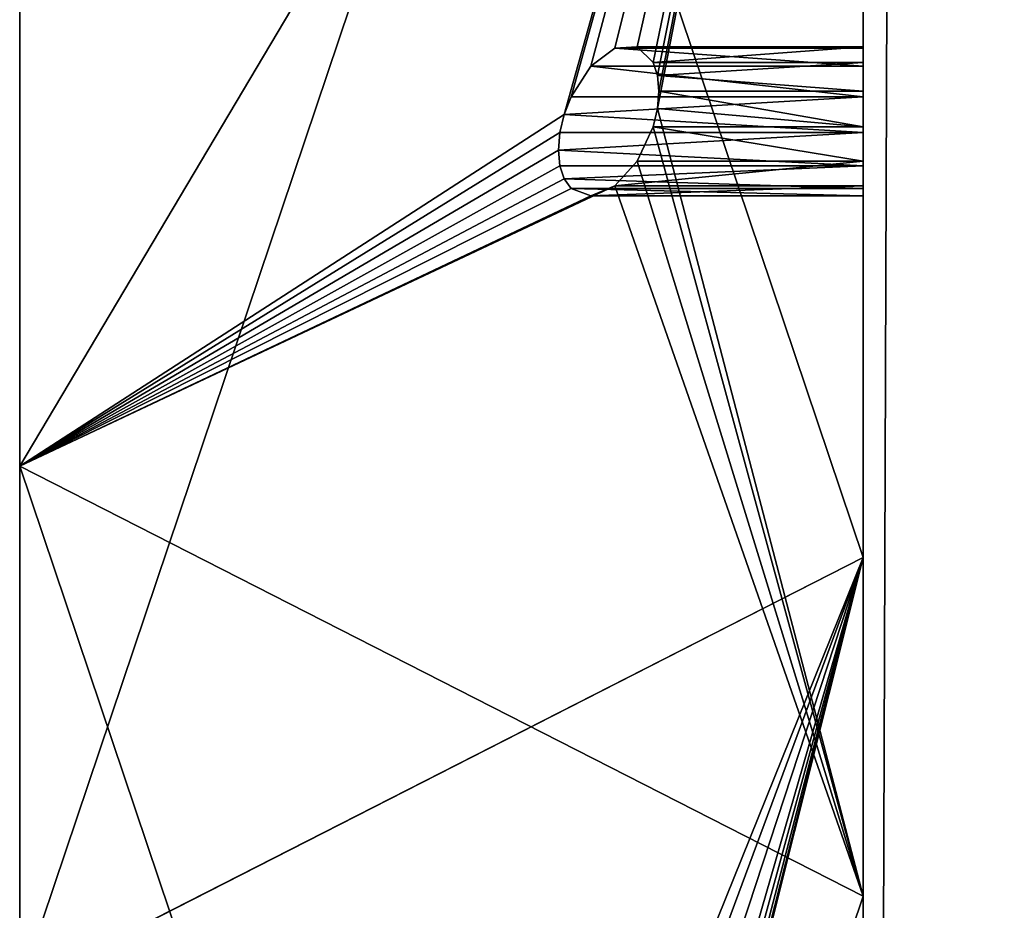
# Model space of a CAD drawing. Extents: x 5.2 to 19.2, y -23 to 23.
# Tile 272 of 656: x 5.246 to 5.632, y -13.675 to -13.326. Entities that reach past the tile are written whole.
import ezdxf

# ---------------------------------------------------------------- set-up
doc = ezdxf.new("R2010")
doc.units = 0
doc.header["$MEASUREMENT"] = 0
doc.layers.get('0').update_dxf_attribs({"linetype": 'CONTINUOUS'})

# ---------------------------------------------------------------- blocks, each defined once
blk = doc.blocks.new('LUXORA_OVAL_LED_37W_STL')
at = {"color": 0}
for p, q in [((5.57647, 16.04331, 4.18098), (5.57647, -16.04331, 4.18098)), ((5.57647, -16.04331, 4.14161), (5.57647, 16.04331, 4.14161)), ((5.57647, 16.04331, 4.18098), (5.57647, -16.04331, 4.18098)), ((5.57647, -16.04331, 4.14161), (5.57647, 16.04331, 4.14161)), ((5.57647, 16.04331, 0.83452), (5.57647, -16.04331, 0.83452)), ((5.57647, -16.04331, 0.79515), (5.57647, 16.04331, 0.79515)), ((5.57647, 16.04331, 0.83452), (5.57647, -16.04331, 0.83452)), ((5.57647, -16.04331, 0.79515), (5.57647, 16.04331, 0.79515)), ((5.57647, -13.53665, 4.45113), (5.57647, -11.99834, 0.82709)), ((5.57647, -13.53665, 4.45113), (5.57647, -11.99834, 0.82709)), ((5.24611, -12.55457, 1.12989), (5.24611, -13.70523, 3.84067)), ((5.24611, -12.55457, 1.12989), (5.24611, -13.70523, 3.84067)), ((5.57647, -12.72315, 0.51943), (5.57647, -14.26146, 4.14347)), ((5.57647, -12.72315, 0.51943), (5.57647, -14.26146, 4.14347)), ((5.57647, -12.94458, 0.82709), (5.24611, -13.50081, 1.12989)), ((5.57647, -12.94458, 0.82709), (5.24611, -13.50081, 1.12989)), ((5.57647, -14.48289, 4.45113), (5.57647, -12.94458, 0.82709)), ((5.57647, -13.66939, 0.51943), (5.57647, -12.94458, 0.82709)), ((5.57647, -14.48289, 4.45113), (5.57647, -12.94458, 0.82709)), ((5.57647, -13.66939, 0.51943), (5.57647, -12.94458, 0.82709)), ((5.47921, -13.33707, 0.81915), (5.46986, -13.34412, 0.8314)), ((5.47921, -13.33707, 0.81915), (5.46986, -13.34412, 0.8314)), ((5.48801, -13.33652, 0.80503), (5.47921, -13.33707, 0.81915)), ((5.48801, -13.33652, 0.80503), (5.47921, -13.33707, 0.81915)), ((5.47921, -13.33707, 0.81915), (5.57647, -13.33707, 0.81915)), ((5.47921, -13.33707, 0.81915), (5.57647, -13.33707, 0.81915)), ((5.49425, -13.34259, 0.79227), (5.48801, -13.33652, 0.80503)), ((5.48801, -13.33652, 0.80503), (5.57647, -13.33652, 0.80503)), ((5.49425, -13.34259, 0.79227), (5.48801, -13.33652, 0.80503)), ((5.48801, -13.33652, 0.80503), (5.57647, -13.33652, 0.80503)), ((5.57647, -13.33707, 0.81915), (5.57647, -13.33652, 0.80503)), ((5.57647, -13.33652, 0.80503), (5.57647, -13.34259, 0.79227)), ((5.57647, -13.33707, 0.81915), (5.57647, -13.33652, 0.80503)), ((5.57647, -13.33652, 0.80503), (5.57647, -13.34259, 0.79227)), ((5.57647, -13.34412, 0.8314), (5.57647, -13.33707, 0.81915)), ((5.57647, -13.34412, 0.8314), (5.57647, -13.33707, 0.81915)), ((5.46986, -13.34412, 0.8314), (5.46212, -13.35605, 0.83897)), ((5.46986, -13.34412, 0.8314), (5.46212, -13.35605, 0.83897)), ((5.46986, -13.34412, 0.8314), (5.57647, -13.34412, 0.8314)), ((5.46986, -13.34412, 0.8314), (5.57647, -13.34412, 0.8314)), ((5.49593, -13.34773, 0.78735), (5.49425, -13.34259, 0.79227)), ((5.49425, -13.34259, 0.79227), (5.57647, -13.34259, 0.79227)), ((5.49425, -13.34259, 0.79227), (5.57647, -13.34259, 0.79227)), ((5.49593, -13.34773, 0.78735), (5.49425, -13.34259, 0.79227)), ((5.49593, -13.34773, 0.78735), (5.57647, -13.34259, 0.79227)), ((5.49593, -13.34773, 0.78735), (5.57647, -13.34259, 0.79227)), ((5.57647, -13.34259, 0.79227), (5.57647, -13.3539, 0.78379)), ((5.57647, -13.34259, 0.79227), (5.57647, -13.3539, 0.78379)), ((5.57647, -13.35605, 0.83897), (5.57647, -13.34412, 0.8314)), ((5.57647, -13.35605, 0.83897), (5.57647, -13.34412, 0.8314)), ((5.4965, -13.3539, 0.78379), (5.49593, -13.34773, 0.78735)), ((5.49593, -13.34773, 0.78735), (5.57647, -13.3539, 0.78379)), ((5.49593, -13.34773, 0.78735), (5.57647, -13.3539, 0.78379)), ((5.4965, -13.3539, 0.78379), (5.49593, -13.34773, 0.78735)), ((5.46212, -13.35605, 0.83897), (5.45942, -13.36303, 0.8404)), ((5.45942, -13.36303, 0.8404), (5.57647, -13.35605, 0.83897)), ((5.45942, -13.36303, 0.8404), (5.57647, -13.35605, 0.83897)), ((5.46212, -13.35605, 0.83897), (5.45942, -13.36303, 0.8404)), ((5.46212, -13.35605, 0.83897), (5.57647, -13.35605, 0.83897)), ((5.46212, -13.35605, 0.83897), (5.57647, -13.35605, 0.83897)), ((5.49593, -13.36074, 0.78182), (5.4965, -13.3539, 0.78379)), ((5.49593, -13.36074, 0.78182), (5.4965, -13.3539, 0.78379)), ((5.4965, -13.3539, 0.78379), (5.57647, -13.3539, 0.78379)), ((5.4965, -13.3539, 0.78379), (5.57647, -13.3539, 0.78379)), ((5.4965, -13.3539, 0.78379), (5.57647, -13.36786, 0.78155)), ((5.4965, -13.3539, 0.78379), (5.57647, -13.36786, 0.78155)), ((5.57647, -13.3539, 0.78379), (5.57647, -13.36786, 0.78155)), ((5.57647, -13.3539, 0.78379), (5.57647, -13.36786, 0.78155)), ((5.57647, -13.37014, 0.84013), (5.57647, -13.35605, 0.83897)), ((5.57647, -13.37014, 0.84013), (5.57647, -13.35605, 0.83897)), ((5.45942, -13.36303, 0.8404), (5.45774, -13.37014, 0.84013)), ((5.45942, -13.36303, 0.8404), (5.45774, -13.37014, 0.84013)), ((5.45942, -13.36303, 0.8404), (5.57647, -13.37014, 0.84013)), ((5.45942, -13.36303, 0.8404), (5.57647, -13.37014, 0.84013)), ((5.49425, -13.36786, 0.78155), (5.49593, -13.36074, 0.78182)), ((5.49425, -13.36786, 0.78155), (5.49593, -13.36074, 0.78182)), ((5.49593, -13.36074, 0.78182), (5.57647, -13.36786, 0.78155)), ((5.49593, -13.36074, 0.78182), (5.57647, -13.36786, 0.78155)), ((5.48801, -13.38126, 0.78604), (5.49425, -13.36786, 0.78155)), ((5.48801, -13.38126, 0.78604), (5.49425, -13.36786, 0.78155)), ((5.57647, -13.36786, 0.78155), (5.49425, -13.36786, 0.78155)), ((5.57647, -13.36786, 0.78155), (5.49425, -13.36786, 0.78155)), ((5.57647, -13.36786, 0.78155), (5.57647, -13.38126, 0.78604)), ((5.57647, -13.36786, 0.78155), (5.57647, -13.38126, 0.78604)), ((5.45774, -13.37014, 0.84013), (5.45717, -13.37698, 0.83816)), ((5.45717, -13.37698, 0.83816), (5.57647, -13.37014, 0.84013)), ((5.45774, -13.37014, 0.84013), (5.45717, -13.37698, 0.83816)), ((5.45717, -13.37698, 0.83816), (5.57647, -13.37014, 0.84013)), ((5.45774, -13.37014, 0.84013), (5.57647, -13.37014, 0.84013)), ((5.45774, -13.37014, 0.84013), (5.57647, -13.37014, 0.84013)), ((5.57647, -13.38315, 0.8346), (5.57647, -13.37014, 0.84013)), ((5.57647, -13.38315, 0.8346), (5.57647, -13.37014, 0.84013)), ((5.45717, -13.37698, 0.83816), (5.45774, -13.38315, 0.8346)), ((5.45717, -13.37698, 0.83816), (5.45774, -13.38315, 0.8346)), ((5.45717, -13.37698, 0.83816), (5.57647, -13.38315, 0.8346)), ((5.45717, -13.37698, 0.83816), (5.57647, -13.38315, 0.8346)), ((5.45774, -13.38315, 0.8346), (5.45942, -13.38829, 0.82968)), ((5.57647, -13.38315, 0.8346), (5.45774, -13.38315, 0.8346)), ((5.57647, -13.38315, 0.8346), (5.45774, -13.38315, 0.8346)), ((5.45774, -13.38315, 0.8346), (5.45942, -13.38829, 0.82968)), ((5.57647, -13.38315, 0.8346), (5.45942, -13.38829, 0.82968)), ((5.57647, -13.38315, 0.8346), (5.45942, -13.38829, 0.82968)), ((5.47921, -13.39103, 0.79625), (5.48801, -13.38126, 0.78604)), ((5.47921, -13.39103, 0.79625), (5.48801, -13.38126, 0.78604)), ((5.57647, -13.38126, 0.78604), (5.48801, -13.38126, 0.78604)), ((5.57647, -13.38126, 0.78604), (5.48801, -13.38126, 0.78604)), ((5.57647, -13.38126, 0.78604), (5.57647, -13.39103, 0.79625)), ((5.57647, -13.38126, 0.78604), (5.57647, -13.39103, 0.79625)), ((5.57647, -13.3921, 0.82367), (5.57647, -13.38315, 0.8346)), ((5.57647, -13.3921, 0.82367), (5.57647, -13.38315, 0.8346)), ((5.45942, -13.38829, 0.82968), (5.46212, -13.3921, 0.82367)), ((5.57647, -13.3921, 0.82367), (5.45942, -13.38829, 0.82968)), ((5.57647, -13.3921, 0.82367), (5.45942, -13.38829, 0.82968)), ((5.45942, -13.38829, 0.82968), (5.46212, -13.3921, 0.82367)), ((5.46986, -13.39495, 0.80983), (5.47921, -13.39103, 0.79625)), ((5.46986, -13.39495, 0.80983), (5.47921, -13.39103, 0.79625)), ((5.57647, -13.39103, 0.79625), (5.47921, -13.39103, 0.79625)), ((5.57647, -13.39103, 0.79625), (5.47921, -13.39103, 0.79625)), ((5.57647, -13.39103, 0.79625), (5.57647, -13.39495, 0.80983)), ((5.57647, -13.39103, 0.79625), (5.57647, -13.39495, 0.80983)), ((5.46212, -13.3921, 0.82367), (5.46986, -13.39495, 0.80983)), ((5.57647, -13.3921, 0.82367), (5.46212, -13.3921, 0.82367)), ((5.46212, -13.3921, 0.82367), (5.46986, -13.39495, 0.80983)), ((5.57647, -13.3921, 0.82367), (5.46212, -13.3921, 0.82367)), ((5.57647, -13.39495, 0.80983), (5.57647, -13.3921, 0.82367)), ((5.57647, -13.39495, 0.80983), (5.57647, -13.3921, 0.82367)), ((5.57647, -13.39495, 0.80983), (5.46986, -13.39495, 0.80983)), ((5.57647, -13.39495, 0.80983), (5.46986, -13.39495, 0.80983)), ((5.24611, -13.50081, 1.12989), (5.24611, -14.65147, 3.84067)), ((5.24611, -13.50081, 1.12989), (5.24611, -14.65147, 3.84067)), ((5.24611, -13.50081, 1.12989), (5.57647, -13.66939, 0.51943)), ((5.24611, -13.50081, 1.12989), (5.57647, -13.66939, 0.51943)), ((5.24611, -13.70523, 3.84067), (5.57647, -13.53665, 4.45113)), ((5.24611, -13.70523, 3.84067), (5.57647, -13.53665, 4.45113)), ((5.57647, -13.53665, 4.45113), (5.57647, -14.26146, 4.14347)), ((5.57647, -13.53665, 4.45113), (5.57647, -14.26146, 4.14347)), ((5.57647, -13.66939, 0.51943), (5.57647, -15.2077, 4.14347)), ((5.57647, -13.66939, 0.51943), (5.57647, -15.2077, 4.14347))]:
    blk.add_line(p, q, dxfattribs=at)
mesh = blk.add_polyface(dxfattribs=at)
corners = [(5.68976, -17.26589, 4.18098), (5.57647, 16.04331, 4.18098), (5.57647, -16.04331, 4.18098), (5.68976, 17.26589, 4.18098), (6.02576, -18.44684, 4.18098), (6.02576, 18.44684, 4.18098), (6.57305, -19.54595, 4.18098), (6.57305, 19.54595, 4.18098), (7.15127, -16.04331, 4.18098), (7.31298, -20.52577, 4.18098), (7.26225, -17.09924, 4.18098), (7.59035, -18.10902, 4.18098), (8.22035, -21.35295, 4.18098), (8.12122, -19.02851, 4.18098), (8.83167, -19.81755, 4.18098), (9.26427, -21.99931, 4.18098), (9.69064, -20.44162, 4.18098), (10.40918, -22.44286, 4.18098), (10.66059, -20.87348, 4.18098), (11.6161, -22.66847, 4.18098), (11.69914, -21.09423, 4.18098), (12.84392, -22.66847, 4.18098), (12.76088, -21.09423, 4.18098), (13.79943, -20.87348, 4.18098), (14.05084, -22.44286, 4.18098), (14.76938, -20.44162, 4.18098), (15.19575, -21.99931, 4.18098), (15.62835, -19.81755, 4.18098), (16.23966, -21.35295, 4.18098), (16.3388, -19.02851, 4.18098), (17.14704, -20.52577, 4.18098), (16.86967, -18.10902, 4.18098), (17.19777, -17.09924, 4.18098), (17.88697, -19.54595, 4.18098), (17.30875, -16.04331, 4.18098), (17.30875, 16.04331, 4.18098), (7.15127, 16.04331, 4.18098), (7.31298, 20.52577, 4.18098), (7.26225, 17.09924, 4.18098), (7.59035, 18.10902, 4.18098), (8.22035, 21.35295, 4.18098), (8.12122, 19.02851, 4.18098), (8.83167, 19.81755, 4.18098), (9.26427, 21.99931, 4.18098), (9.69064, 20.44162, 4.18098), (10.40918, 22.44286, 4.18098), (10.66059, 20.87348, 4.18098), (11.6161, 22.66847, 4.18098), (11.69914, 21.09423, 4.18098), (12.84392, 22.66847, 4.18098), (12.76088, 21.09423, 4.18098), (13.79943, 20.87348, 4.18098), (14.05084, 22.44286, 4.18098), (14.76938, 20.44162, 4.18098), (15.19575, 21.99931, 4.18098), (15.62835, 19.81755, 4.18098), (16.23966, 21.35295, 4.18098), (16.3388, 19.02851, 4.18098), (17.14704, 20.52577, 4.18098), (16.86967, 18.10902, 4.18098), (17.19777, 17.09924, 4.18098), (17.88697, 19.54595, 4.18098), (18.43425, -18.44684, 4.18098), (18.43425, 18.44684, 4.18098), (18.77026, -17.26589, 4.18098), (18.77026, 17.26589, 4.18098), (18.88355, -16.04331, 4.18098), (18.88355, 16.04331, 4.18098)]
mesh.append_faces([[corners[k] for k in face] for face in [(0, 1, 2), (65, 66, 67)]], dxfattribs={"vtx0": -1, "color": 0})
mesh.append_faces([[corners[k] for k in face] for face in [(1, 0, 3), (3, 4, 5), (5, 6, 7), (8, 9, 10), (10, 9, 11), (11, 12, 13), (13, 12, 14), (14, 15, 16), (16, 17, 18), (18, 19, 20), (20, 21, 22), (22, 21, 23), (23, 24, 25), (25, 26, 27), (27, 28, 29), (29, 30, 31), (31, 30, 32), (32, 33, 34), (34, 33, 35), (7, 36, 37), (36, 7, 8), (37, 39, 40), (40, 42, 43), (43, 44, 45), (45, 46, 47), (47, 48, 49), (49, 51, 52), (52, 53, 54), (54, 55, 56), (56, 57, 58), (58, 60, 61), (61, 62, 63), (63, 64, 65)]], dxfattribs={"vtx0": -1, "vtx1": -1, "color": 0})
mesh.append_faces([[corners[k] for k in face] for face in [(7, 6, 8), (61, 35, 33)]], dxfattribs={"vtx0": -1, "vtx1": -1, "vtx2": -1, "color": 0})
mesh.append_faces([[corners[k] for k in face] for face in [(3, 0, 4), (5, 4, 6), (8, 6, 9), (11, 9, 12), (14, 12, 15), (16, 15, 17), (18, 17, 19), (20, 19, 21), (23, 21, 24), (25, 24, 26), (27, 26, 28), (29, 28, 30), (32, 30, 33), (37, 36, 38), (37, 38, 39), (40, 39, 41), (40, 41, 42), (43, 42, 44), (45, 44, 46), (47, 46, 48), (49, 48, 50), (49, 50, 51), (52, 51, 53), (54, 53, 55), (56, 55, 57), (58, 57, 59), (58, 59, 60), (61, 60, 35), (61, 33, 62), (63, 62, 64), (65, 64, 66)]], dxfattribs={"vtx0": -1, "vtx2": -1, "color": 0})
mesh = blk.add_polyface(dxfattribs=at)
corners = [(5.68976, 17.26589, 4.14161), (5.57647, -16.04331, 4.14161), (5.57647, 16.04331, 4.14161), (5.68976, -17.26589, 4.14161), (6.02576, 18.44684, 4.14161), (6.02576, -18.44684, 4.14161), (6.57305, 19.54595, 4.14161), (6.57305, -19.54595, 4.14161), (7.15127, 16.04331, 4.14161), (7.31298, 20.52577, 4.14161), (7.26225, 17.09924, 4.14161), (7.59035, 18.10902, 4.14161), (8.22035, 21.35295, 4.14161), (8.12122, 19.02851, 4.14161), (8.83167, 19.81755, 4.14161), (9.26427, 21.99931, 4.14161), (9.69064, 20.44162, 4.14161), (10.40918, 22.44286, 4.14161), (10.66059, 20.87348, 4.14161), (11.6161, 22.66847, 4.14161), (11.69914, 21.09423, 4.14161), (12.84392, 22.66847, 4.14161), (12.76088, 21.09423, 4.14161), (13.79943, 20.87348, 4.14161), (14.05084, 22.44286, 4.14161), (14.76938, 20.44162, 4.14161), (15.19575, 21.99931, 4.14161), (15.62835, 19.81755, 4.14161), (16.23966, 21.35295, 4.14161), (16.3388, 19.02851, 4.14161), (17.14704, 20.52577, 4.14161), (16.86967, 18.10902, 4.14161), (17.19777, 17.09924, 4.14161), (17.88697, 19.54595, 4.14161), (17.30875, 16.04331, 4.14161), (17.30875, -16.04331, 4.14161), (7.15127, -16.04331, 4.14161), (7.31298, -20.52577, 4.14161), (7.26225, -17.09924, 4.14161), (7.59035, -18.10902, 4.14161), (8.22035, -21.35295, 4.14161), (8.12122, -19.02851, 4.14161), (8.83167, -19.81755, 4.14161), (9.26427, -21.99931, 4.14161), (9.69064, -20.44162, 4.14161), (10.40918, -22.44286, 4.14161), (10.66059, -20.87348, 4.14161), (11.6161, -22.66847, 4.14161), (11.69914, -21.09423, 4.14161), (12.84392, -22.66847, 4.14161), (12.76088, -21.09423, 4.14161), (13.79943, -20.87348, 4.14161), (14.05084, -22.44286, 4.14161), (14.76938, -20.44162, 4.14161), (15.19575, -21.99931, 4.14161), (15.62835, -19.81755, 4.14161), (16.23966, -21.35295, 4.14161), (16.3388, -19.02851, 4.14161), (17.14704, -20.52577, 4.14161), (16.86967, -18.10902, 4.14161), (17.19777, -17.09924, 4.14161), (17.88697, -19.54595, 4.14161), (18.43425, 18.44684, 4.14161), (18.43425, -18.44684, 4.14161), (18.77026, 17.26589, 4.14161), (18.77026, -17.26589, 4.14161), (18.88355, 16.04331, 4.14161), (18.88355, -16.04331, 4.14161)]
mesh.append_faces([[corners[k] for k in face] for face in [(0, 1, 2), (65, 66, 67)]], dxfattribs={"vtx0": -1, "color": 0})
mesh.append_faces([[corners[k] for k in face] for face in [(1, 0, 3), (3, 4, 5), (5, 6, 7), (8, 9, 10), (10, 9, 11), (11, 12, 13), (13, 12, 14), (14, 15, 16), (16, 17, 18), (18, 19, 20), (20, 21, 22), (22, 21, 23), (23, 24, 25), (25, 26, 27), (27, 28, 29), (29, 30, 31), (31, 30, 32), (32, 33, 34), (34, 33, 35), (7, 36, 37), (36, 7, 8), (37, 39, 40), (40, 42, 43), (43, 44, 45), (45, 46, 47), (47, 48, 49), (49, 51, 52), (52, 53, 54), (54, 55, 56), (56, 57, 58), (58, 60, 61), (61, 62, 63), (63, 64, 65)]], dxfattribs={"vtx0": -1, "vtx1": -1, "color": 0})
mesh.append_faces([[corners[k] for k in face] for face in [(7, 6, 8), (61, 35, 33)]], dxfattribs={"vtx0": -1, "vtx1": -1, "vtx2": -1, "color": 0})
mesh.append_faces([[corners[k] for k in face] for face in [(3, 0, 4), (5, 4, 6), (8, 6, 9), (11, 9, 12), (14, 12, 15), (16, 15, 17), (18, 17, 19), (20, 19, 21), (23, 21, 24), (25, 24, 26), (27, 26, 28), (29, 28, 30), (32, 30, 33), (37, 36, 38), (37, 38, 39), (40, 39, 41), (40, 41, 42), (43, 42, 44), (45, 44, 46), (47, 46, 48), (49, 48, 50), (49, 50, 51), (52, 51, 53), (54, 53, 55), (56, 55, 57), (58, 57, 59), (58, 59, 60), (61, 60, 35), (61, 33, 62), (63, 62, 64), (65, 64, 66)]], dxfattribs={"vtx0": -1, "vtx2": -1, "color": 0})
mesh = blk.add_polyface(dxfattribs=at)
corners = [(5.68976, -17.26589, 0.83452), (5.57647, 16.04331, 0.83452), (5.57647, -16.04331, 0.83452), (5.68976, 17.26589, 0.83452), (6.02576, -18.44684, 0.83452), (6.02576, 18.44684, 0.83452), (6.57305, -19.54595, 0.83452), (6.57305, 19.54595, 0.83452), (7.15127, -16.04331, 0.83452), (7.31298, -20.52577, 0.83452), (7.26225, -17.09924, 0.83452), (7.59035, -18.10902, 0.83452), (8.22035, -21.35295, 0.83452), (8.12122, -19.02851, 0.83452), (8.83167, -19.81755, 0.83452), (9.26427, -21.99931, 0.83452), (9.69064, -20.44162, 0.83452), (10.40918, -22.44286, 0.83452), (10.66059, -20.87348, 0.83452), (11.6161, -22.66847, 0.83452), (11.69914, -21.09423, 0.83452), (12.84392, -22.66847, 0.83452), (12.76088, -21.09423, 0.83452), (13.79943, -20.87348, 0.83452), (14.05084, -22.44286, 0.83452), (14.76938, -20.44162, 0.83452), (15.19575, -21.99931, 0.83452), (15.62835, -19.81755, 0.83452), (16.23966, -21.35295, 0.83452), (16.3388, -19.02851, 0.83452), (17.14704, -20.52577, 0.83452), (16.86967, -18.10902, 0.83452), (17.19777, -17.09924, 0.83452), (17.88697, -19.54595, 0.83452), (17.30875, -16.04331, 0.83452), (17.30875, 16.04331, 0.83452), (7.15127, 16.04331, 0.83452), (7.31298, 20.52577, 0.83452), (7.26225, 17.09924, 0.83452), (7.59035, 18.10902, 0.83452), (8.22035, 21.35295, 0.83452), (8.12122, 19.02851, 0.83452), (8.83167, 19.81755, 0.83452), (9.26427, 21.99931, 0.83452), (9.69064, 20.44162, 0.83452), (10.40918, 22.44286, 0.83452), (10.66059, 20.87348, 0.83452), (11.6161, 22.66847, 0.83452), (11.69914, 21.09423, 0.83452), (12.84392, 22.66847, 0.83452), (12.76088, 21.09423, 0.83452), (13.79943, 20.87348, 0.83452), (14.05084, 22.44286, 0.83452), (14.76938, 20.44162, 0.83452), (15.19575, 21.99931, 0.83452), (15.62835, 19.81755, 0.83452), (16.23966, 21.35295, 0.83452), (16.3388, 19.02851, 0.83452), (17.14704, 20.52577, 0.83452), (16.86967, 18.10902, 0.83452), (17.19777, 17.09924, 0.83452), (17.88697, 19.54595, 0.83452), (18.43425, -18.44684, 0.83452), (18.43425, 18.44684, 0.83452), (18.77026, -17.26589, 0.83452), (18.77026, 17.26589, 0.83452), (18.88355, -16.04331, 0.83452), (18.88355, 16.04331, 0.83452)]
mesh.append_faces([[corners[k] for k in face] for face in [(0, 1, 2), (65, 66, 67)]], dxfattribs={"vtx0": -1, "color": 0})
mesh.append_faces([[corners[k] for k in face] for face in [(1, 0, 3), (3, 4, 5), (5, 6, 7), (8, 9, 10), (10, 9, 11), (11, 12, 13), (13, 12, 14), (14, 15, 16), (16, 17, 18), (18, 19, 20), (20, 21, 22), (22, 21, 23), (23, 24, 25), (25, 26, 27), (27, 28, 29), (29, 30, 31), (31, 30, 32), (32, 33, 34), (34, 33, 35), (7, 36, 37), (36, 7, 8), (37, 39, 40), (40, 42, 43), (43, 44, 45), (45, 46, 47), (47, 48, 49), (49, 51, 52), (52, 53, 54), (54, 55, 56), (56, 57, 58), (58, 60, 61), (61, 62, 63), (63, 64, 65)]], dxfattribs={"vtx0": -1, "vtx1": -1, "color": 0})
mesh.append_faces([[corners[k] for k in face] for face in [(7, 6, 8), (61, 35, 33)]], dxfattribs={"vtx0": -1, "vtx1": -1, "vtx2": -1, "color": 0})
mesh.append_faces([[corners[k] for k in face] for face in [(3, 0, 4), (5, 4, 6), (8, 6, 9), (11, 9, 12), (14, 12, 15), (16, 15, 17), (18, 17, 19), (20, 19, 21), (23, 21, 24), (25, 24, 26), (27, 26, 28), (29, 28, 30), (32, 30, 33), (37, 36, 38), (37, 38, 39), (40, 39, 41), (40, 41, 42), (43, 42, 44), (45, 44, 46), (47, 46, 48), (49, 48, 50), (49, 50, 51), (52, 51, 53), (54, 53, 55), (56, 55, 57), (58, 57, 59), (58, 59, 60), (61, 60, 35), (61, 33, 62), (63, 62, 64), (65, 64, 66)]], dxfattribs={"vtx0": -1, "vtx2": -1, "color": 0})
mesh = blk.add_polyface(dxfattribs=at)
corners = [(5.68976, 17.26589, 0.79515), (5.57647, -16.04331, 0.79515), (5.57647, 16.04331, 0.79515), (5.68976, -17.26589, 0.79515), (6.02576, 18.44684, 0.79515), (6.02576, -18.44684, 0.79515), (6.57305, 19.54595, 0.79515), (6.57305, -19.54595, 0.79515), (7.15127, 16.04331, 0.79515), (7.31298, 20.52577, 0.79515), (7.26225, 17.09924, 0.79515), (7.59035, 18.10902, 0.79515), (8.22035, 21.35295, 0.79515), (8.12122, 19.02851, 0.79515), (8.83167, 19.81755, 0.79515), (9.26427, 21.99931, 0.79515), (9.69064, 20.44162, 0.79515), (10.40918, 22.44286, 0.79515), (10.66059, 20.87348, 0.79515), (11.6161, 22.66847, 0.79515), (11.69914, 21.09423, 0.79515), (12.84392, 22.66847, 0.79515), (12.76088, 21.09423, 0.79515), (13.79943, 20.87348, 0.79515), (14.05084, 22.44286, 0.79515), (14.76938, 20.44162, 0.79515), (15.19575, 21.99931, 0.79515), (15.62835, 19.81755, 0.79515), (16.23966, 21.35295, 0.79515), (16.3388, 19.02851, 0.79515), (17.14704, 20.52577, 0.79515), (16.86967, 18.10902, 0.79515), (17.19777, 17.09924, 0.79515), (17.88697, 19.54595, 0.79515), (17.30875, 16.04331, 0.79515), (17.30875, -16.04331, 0.79515), (7.15127, -16.04331, 0.79515), (7.31298, -20.52577, 0.79515), (7.26225, -17.09924, 0.79515), (7.59035, -18.10902, 0.79515), (8.22035, -21.35295, 0.79515), (8.12122, -19.02851, 0.79515), (8.83167, -19.81755, 0.79515), (9.26427, -21.99931, 0.79515), (9.69064, -20.44162, 0.79515), (10.40918, -22.44286, 0.79515), (10.66059, -20.87348, 0.79515), (11.6161, -22.66847, 0.79515), (11.69914, -21.09423, 0.79515), (12.84392, -22.66847, 0.79515), (12.76088, -21.09423, 0.79515), (13.79943, -20.87348, 0.79515), (14.05084, -22.44286, 0.79515), (14.76938, -20.44162, 0.79515), (15.19575, -21.99931, 0.79515), (15.62835, -19.81755, 0.79515), (16.23966, -21.35295, 0.79515), (16.3388, -19.02851, 0.79515), (17.14704, -20.52577, 0.79515), (16.86967, -18.10902, 0.79515), (17.19777, -17.09924, 0.79515), (17.88697, -19.54595, 0.79515), (18.43425, 18.44684, 0.79515), (18.43425, -18.44684, 0.79515), (18.77026, 17.26589, 0.79515), (18.77026, -17.26589, 0.79515), (18.88355, 16.04331, 0.79515), (18.88355, -16.04331, 0.79515)]
mesh.append_faces([[corners[k] for k in face] for face in [(0, 1, 2), (65, 66, 67)]], dxfattribs={"vtx0": -1, "color": 0})
mesh.append_faces([[corners[k] for k in face] for face in [(1, 0, 3), (3, 4, 5), (5, 6, 7), (8, 9, 10), (10, 9, 11), (11, 12, 13), (13, 12, 14), (14, 15, 16), (16, 17, 18), (18, 19, 20), (20, 21, 22), (22, 21, 23), (23, 24, 25), (25, 26, 27), (27, 28, 29), (29, 30, 31), (31, 30, 32), (32, 33, 34), (34, 33, 35), (7, 36, 37), (36, 7, 8), (37, 39, 40), (40, 42, 43), (43, 44, 45), (45, 46, 47), (47, 48, 49), (49, 51, 52), (52, 53, 54), (54, 55, 56), (56, 57, 58), (58, 60, 61), (61, 62, 63), (63, 64, 65)]], dxfattribs={"vtx0": -1, "vtx1": -1, "color": 0})
mesh.append_faces([[corners[k] for k in face] for face in [(7, 6, 8), (61, 35, 33)]], dxfattribs={"vtx0": -1, "vtx1": -1, "vtx2": -1, "color": 0})
mesh.append_faces([[corners[k] for k in face] for face in [(3, 0, 4), (5, 4, 6), (8, 6, 9), (11, 9, 12), (14, 12, 15), (16, 15, 17), (18, 17, 19), (20, 19, 21), (23, 21, 24), (25, 24, 26), (27, 26, 28), (29, 28, 30), (32, 30, 33), (37, 36, 38), (37, 38, 39), (40, 39, 41), (40, 41, 42), (43, 42, 44), (45, 44, 46), (47, 46, 48), (49, 48, 50), (49, 50, 51), (52, 51, 53), (54, 53, 55), (56, 55, 57), (58, 57, 59), (58, 59, 60), (61, 60, 35), (61, 33, 62), (63, 62, 64), (65, 64, 66)]], dxfattribs={"vtx0": -1, "vtx2": -1, "color": 0})
mesh = blk.add_polyface(dxfattribs=at)
corners = [(5.57647, 16.04331, 4.18098), (5.57647, -16.04331, 4.14161), (5.57647, -16.04331, 4.18098), (5.57647, 16.04331, 4.14161)]
mesh.append_faces([[corners[k] for k in face] for face in [(0, 1, 2), (1, 0, 3)]], dxfattribs={"vtx0": -1, "color": 0})
mesh = blk.add_polyface(dxfattribs=at)
corners = [(5.57647, 16.04331, 0.83452), (5.57647, -16.04331, 0.79515), (5.57647, -16.04331, 0.83452), (5.57647, 16.04331, 0.79515)]
mesh.append_faces([[corners[k] for k in face] for face in [(0, 1, 2), (1, 0, 3)]], dxfattribs={"vtx0": -1, "color": 0})
mesh = blk.add_polyface(dxfattribs=at)
corners = [(5.57647, -13.53665, 4.45113), (5.24611, -12.55457, 1.12989), (5.24611, -13.70523, 3.84067), (5.57647, -11.99834, 0.82709)]
mesh.append_faces([[corners[k] for k in face] for face in [(0, 1, 2), (1, 0, 3)]], dxfattribs={"vtx0": -1, "color": 0})
mesh = blk.add_polyface(dxfattribs=at)
corners = [(5.57647, -12.72315, 0.51943), (5.57647, -12.44479, 0.79625), (5.57647, -12.44871, 0.80983), (5.57647, -12.43502, 0.78604), (5.57647, -12.42162, 0.78155), (5.57647, -11.99834, 0.82709), (5.57647, -12.40767, 0.78379), (5.57647, -12.39636, 0.79227), (5.57647, -12.39028, 0.80503), (5.57647, -14.26146, 4.14347), (5.57647, -13.86619, 4.14485), (5.57647, -13.87011, 4.15843), (5.57647, -13.85642, 4.13465), (5.57647, -13.84302, 4.13015), (5.57647, -13.82907, 4.1324), (5.57647, -13.81776, 4.14088), (5.57647, -13.81168, 4.15364), (5.57647, -13.53665, 4.45113), (5.57647, -12.43691, 0.8346), (5.57647, -12.4239, 0.84013), (5.57647, -12.44586, 0.82367), (5.57647, -12.40981, 0.83897), (5.57647, -12.39788, 0.8314), (5.57647, -12.39083, 0.81915), (5.57647, -13.85831, 4.18321), (5.57647, -13.86726, 4.17228), (5.57647, -13.8453, 4.18873), (5.57647, -13.83121, 4.18758), (5.57647, -13.81928, 4.18001), (5.57647, -13.81223, 4.16776)]
mesh.append_faces([[corners[k] for k in face] for face in [(1, 0, 3), (3, 0, 4), (4, 5, 6), (6, 5, 7), (7, 5, 8), (10, 0, 12), (12, 0, 13), (13, 0, 14), (14, 0, 15), (15, 0, 16), (17, 19, 5), (18, 0, 20), (20, 0, 2), (9, 24, 17), (24, 9, 25), (25, 9, 11)]], dxfattribs={"vtx0": -1, "vtx1": -1, "color": 0})
mesh.append_faces([[corners[k] for k in face] for face in [(16, 0, 17), (17, 0, 18)]], dxfattribs={"vtx0": -1, "vtx1": -1, "vtx2": -1, "color": 0})
mesh.append_faces([[corners[k] for k in face] for face in [(0, 1, 2), (4, 0, 5), (9, 10, 11), (10, 9, 0), (17, 18, 19), (5, 19, 21), (5, 21, 22), (5, 22, 23), (5, 23, 8), (17, 24, 26), (17, 26, 27), (17, 27, 28), (17, 28, 29), (17, 29, 16)]], dxfattribs={"vtx0": -1, "vtx2": -1, "color": 0})
mesh = blk.add_polyface(dxfattribs=at)
corners = [(5.24611, -13.70523, 3.84067), (5.57647, -12.72315, 0.51943), (5.57647, -14.26146, 4.14347), (5.24611, -12.55457, 1.12989)]
mesh.append_faces([[corners[k] for k in face] for face in [(0, 1, 2), (1, 0, 3)]], dxfattribs={"vtx0": -1, "color": 0})
mesh = blk.add_polyface(dxfattribs=at)
corners = [(5.57647, -14.48289, 4.45113), (5.24611, -13.50081, 1.12989), (5.24611, -14.65147, 3.84067), (5.57647, -12.94458, 0.82709)]
mesh.append_faces([[corners[k] for k in face] for face in [(0, 1, 2), (1, 0, 3)]], dxfattribs={"vtx0": -1, "color": 0})
mesh = blk.add_polyface(dxfattribs=at)
corners = [(5.24611, -13.50081, 1.12989), (5.46212, -13.3921, 0.82367), (5.46986, -13.39495, 0.80983), (5.45942, -13.38829, 0.82968), (5.45774, -13.38315, 0.8346), (5.45717, -13.37698, 0.83816), (5.45774, -13.37014, 0.84013), (5.45942, -13.36303, 0.8404), (5.57647, -12.94458, 0.82709), (5.46212, -13.35605, 0.83897), (5.46986, -13.34412, 0.8314), (5.47921, -13.33707, 0.81915), (5.48801, -13.33652, 0.80503), (5.57647, -13.66939, 0.51943), (5.49593, -13.36074, 0.78182), (5.49425, -13.36786, 0.78155), (5.48801, -13.38126, 0.78604), (5.47921, -13.39103, 0.79625), (5.4965, -13.3539, 0.78379), (5.49593, -13.34773, 0.78735), (5.49425, -13.34259, 0.79227)]
mesh.append_faces([[corners[k] for k in face] for face in [(1, 0, 3), (3, 0, 4), (4, 0, 5), (5, 0, 6), (6, 0, 7), (7, 8, 9), (9, 8, 10), (10, 8, 11), (11, 8, 12), (13, 14, 8), (14, 13, 15), (15, 13, 16), (16, 13, 17), (17, 0, 2)]], dxfattribs={"vtx0": -1, "vtx1": -1, "color": 0})
mesh.append_faces([[corners[k] for k in face] for face in [(0, 1, 2), (7, 0, 8), (17, 13, 0), (8, 14, 18), (8, 18, 19), (8, 19, 20), (8, 20, 12)]], dxfattribs={"vtx0": -1, "vtx2": -1, "color": 0})
mesh = blk.add_polyface(dxfattribs=at)
corners = [(5.57647, -13.66939, 0.51943), (5.57647, -13.39103, 0.79625), (5.57647, -13.39495, 0.80983), (5.57647, -13.38126, 0.78604), (5.57647, -13.36786, 0.78155), (5.57647, -12.94458, 0.82709), (5.57647, -13.3539, 0.78379), (5.57647, -13.34259, 0.79227), (5.57647, -13.33652, 0.80503), (5.57647, -15.2077, 4.14347), (5.57647, -14.81243, 4.14485), (5.57647, -14.81635, 4.15843), (5.57647, -14.80266, 4.13465), (5.57647, -14.78926, 4.13015), (5.57647, -14.7753, 4.1324), (5.57647, -14.76399, 4.14088), (5.57647, -14.75792, 4.15364), (5.57647, -14.48289, 4.45113), (5.57647, -13.38315, 0.8346), (5.57647, -13.37014, 0.84013), (5.57647, -13.3921, 0.82367), (5.57647, -13.35605, 0.83897), (5.57647, -13.34412, 0.8314), (5.57647, -13.33707, 0.81915), (5.57647, -14.80455, 4.18321), (5.57647, -14.8135, 4.17228), (5.57647, -14.79154, 4.18873), (5.57647, -14.77745, 4.18758), (5.57647, -14.76552, 4.18001), (5.57647, -14.75847, 4.16776)]
mesh.append_faces([[corners[k] for k in face] for face in [(1, 0, 3), (3, 0, 4), (4, 5, 6), (6, 5, 7), (7, 5, 8), (10, 0, 12), (12, 0, 13), (13, 0, 14), (14, 0, 15), (15, 0, 16), (17, 19, 5), (18, 0, 20), (20, 0, 2), (9, 24, 17), (24, 9, 25), (25, 9, 11)]], dxfattribs={"vtx0": -1, "vtx1": -1, "color": 0})
mesh.append_faces([[corners[k] for k in face] for face in [(16, 0, 17), (17, 0, 18)]], dxfattribs={"vtx0": -1, "vtx1": -1, "vtx2": -1, "color": 0})
mesh.append_faces([[corners[k] for k in face] for face in [(0, 1, 2), (4, 0, 5), (9, 10, 11), (10, 9, 0), (17, 18, 19), (5, 19, 21), (5, 21, 22), (5, 22, 23), (5, 23, 8), (17, 24, 26), (17, 26, 27), (17, 27, 28), (17, 28, 29), (17, 29, 16)]], dxfattribs={"vtx0": -1, "vtx2": -1, "color": 0})
mesh = blk.add_polyface(dxfattribs=at)
corners = [(5.57647, -13.34412, 0.8314), (5.47921, -13.33707, 0.81915), (5.57647, -13.33707, 0.81915), (5.46986, -13.34412, 0.8314)]
mesh.append_faces([[corners[k] for k in face] for face in [(0, 1, 2), (1, 0, 3)]], dxfattribs={"vtx0": -1, "color": 0})
mesh = blk.add_polyface(dxfattribs=at)
corners = [(5.57647, -13.33707, 0.81915), (5.48801, -13.33652, 0.80503), (5.57647, -13.33652, 0.80503), (5.47921, -13.33707, 0.81915)]
mesh.append_faces([[corners[k] for k in face] for face in [(0, 1, 2), (1, 0, 3)]], dxfattribs={"vtx0": -1, "color": 0})
mesh = blk.add_polyface(dxfattribs=at)
corners = [(5.57647, -13.33652, 0.80503), (5.49425, -13.34259, 0.79227), (5.57647, -13.34259, 0.79227), (5.48801, -13.33652, 0.80503)]
mesh.append_faces([[corners[k] for k in face] for face in [(0, 1, 2), (1, 0, 3)]], dxfattribs={"vtx0": -1, "color": 0})
mesh = blk.add_polyface(dxfattribs=at)
corners = [(5.46986, -13.34412, 0.8314), (5.57647, -13.35605, 0.83897), (5.46212, -13.35605, 0.83897), (5.57647, -13.34412, 0.8314)]
mesh.append_faces([[corners[k] for k in face] for face in [(0, 1, 2), (1, 0, 3)]], dxfattribs={"vtx0": -1, "color": 0})
mesh = blk.add_polyface(dxfattribs=at)
corners = [(5.57647, -13.34259, 0.79227), (5.49425, -13.34259, 0.79227), (5.49593, -13.34773, 0.78735)]
mesh.append_faces([[corners[k] for k in face] for face in [(0, 1, 2)]], dxfattribs={"color": 0})
mesh = blk.add_polyface(dxfattribs=at)
corners = [(5.57647, -13.34259, 0.79227), (5.49593, -13.34773, 0.78735), (5.57647, -13.3539, 0.78379)]
mesh.append_faces([[corners[k] for k in face] for face in [(0, 1, 2)]], dxfattribs={"color": 0})
mesh = blk.add_polyface(dxfattribs=at)
corners = [(5.57647, -13.3539, 0.78379), (5.49593, -13.34773, 0.78735), (5.4965, -13.3539, 0.78379)]
mesh.append_faces([[corners[k] for k in face] for face in [(0, 1, 2)]], dxfattribs={"color": 0})
mesh = blk.add_polyface(dxfattribs=at)
corners = [(5.57647, -13.37014, 0.84013), (5.45942, -13.36303, 0.8404), (5.57647, -13.35605, 0.83897)]
mesh.append_faces([[corners[k] for k in face] for face in [(0, 1, 2)]], dxfattribs={"color": 0})
mesh = blk.add_polyface(dxfattribs=at)
corners = [(5.57647, -13.35605, 0.83897), (5.45942, -13.36303, 0.8404), (5.46212, -13.35605, 0.83897)]
mesh.append_faces([[corners[k] for k in face] for face in [(0, 1, 2)]], dxfattribs={"color": 0})
mesh = blk.add_polyface(dxfattribs=at)
corners = [(5.57647, -13.36786, 0.78155), (5.4965, -13.3539, 0.78379), (5.49593, -13.36074, 0.78182)]
mesh.append_faces([[corners[k] for k in face] for face in [(0, 1, 2)]], dxfattribs={"color": 0})
mesh = blk.add_polyface(dxfattribs=at)
corners = [(5.57647, -13.3539, 0.78379), (5.4965, -13.3539, 0.78379), (5.57647, -13.36786, 0.78155)]
mesh.append_faces([[corners[k] for k in face] for face in [(0, 1, 2)]], dxfattribs={"color": 0})
mesh = blk.add_polyface(dxfattribs=at)
corners = [(5.57647, -13.37014, 0.84013), (5.45774, -13.37014, 0.84013), (5.45942, -13.36303, 0.8404)]
mesh.append_faces([[corners[k] for k in face] for face in [(0, 1, 2)]], dxfattribs={"color": 0})
mesh = blk.add_polyface(dxfattribs=at)
corners = [(5.57647, -13.36786, 0.78155), (5.49593, -13.36074, 0.78182), (5.49425, -13.36786, 0.78155)]
mesh.append_faces([[corners[k] for k in face] for face in [(0, 1, 2)]], dxfattribs={"color": 0})
mesh = blk.add_polyface(dxfattribs=at)
corners = [(5.57647, -13.38126, 0.78604), (5.49425, -13.36786, 0.78155), (5.48801, -13.38126, 0.78604), (5.57647, -13.36786, 0.78155)]
mesh.append_faces([[corners[k] for k in face] for face in [(0, 1, 2), (1, 0, 3)]], dxfattribs={"vtx0": -1, "color": 0})
mesh = blk.add_polyface(dxfattribs=at)
corners = [(5.57647, -13.38315, 0.8346), (5.45717, -13.37698, 0.83816), (5.57647, -13.37014, 0.84013)]
mesh.append_faces([[corners[k] for k in face] for face in [(0, 1, 2)]], dxfattribs={"color": 0})
mesh = blk.add_polyface(dxfattribs=at)
corners = [(5.57647, -13.37014, 0.84013), (5.45717, -13.37698, 0.83816), (5.45774, -13.37014, 0.84013)]
mesh.append_faces([[corners[k] for k in face] for face in [(0, 1, 2)]], dxfattribs={"color": 0})
mesh = blk.add_polyface(dxfattribs=at)
corners = [(5.57647, -13.38315, 0.8346), (5.45774, -13.38315, 0.8346), (5.45717, -13.37698, 0.83816)]
mesh.append_faces([[corners[k] for k in face] for face in [(0, 1, 2)]], dxfattribs={"color": 0})
mesh = blk.add_polyface(dxfattribs=at)
corners = [(5.57647, -13.38315, 0.8346), (5.45942, -13.38829, 0.82968), (5.45774, -13.38315, 0.8346)]
mesh.append_faces([[corners[k] for k in face] for face in [(0, 1, 2)]], dxfattribs={"color": 0})
mesh = blk.add_polyface(dxfattribs=at)
corners = [(5.57647, -13.38315, 0.8346), (5.57647, -13.3921, 0.82367), (5.45942, -13.38829, 0.82968)]
mesh.append_faces([[corners[k] for k in face] for face in [(0, 1, 2)]], dxfattribs={"color": 0})
mesh = blk.add_polyface(dxfattribs=at)
corners = [(5.47921, -13.39103, 0.79625), (5.57647, -13.38126, 0.78604), (5.48801, -13.38126, 0.78604), (5.57647, -13.39103, 0.79625)]
mesh.append_faces([[corners[k] for k in face] for face in [(0, 1, 2), (1, 0, 3)]], dxfattribs={"vtx0": -1, "color": 0})
mesh = blk.add_polyface(dxfattribs=at)
corners = [(5.45942, -13.38829, 0.82968), (5.57647, -13.3921, 0.82367), (5.46212, -13.3921, 0.82367)]
mesh.append_faces([[corners[k] for k in face] for face in [(0, 1, 2)]], dxfattribs={"color": 0})
mesh = blk.add_polyface(dxfattribs=at)
corners = [(5.46986, -13.39495, 0.80983), (5.57647, -13.39103, 0.79625), (5.47921, -13.39103, 0.79625), (5.57647, -13.39495, 0.80983)]
mesh.append_faces([[corners[k] for k in face] for face in [(0, 1, 2), (1, 0, 3)]], dxfattribs={"vtx0": -1, "color": 0})
mesh = blk.add_polyface(dxfattribs=at)
corners = [(5.46212, -13.3921, 0.82367), (5.57647, -13.39495, 0.80983), (5.46986, -13.39495, 0.80983), (5.57647, -13.3921, 0.82367)]
mesh.append_faces([[corners[k] for k in face] for face in [(0, 1, 2), (1, 0, 3)]], dxfattribs={"vtx0": -1, "color": 0})
mesh = blk.add_polyface(dxfattribs=at)
corners = [(5.24611, -14.65147, 3.84067), (5.57647, -13.66939, 0.51943), (5.57647, -15.2077, 4.14347), (5.24611, -13.50081, 1.12989)]
mesh.append_faces([[corners[k] for k in face] for face in [(0, 1, 2), (1, 0, 3)]], dxfattribs={"vtx0": -1, "color": 0})
mesh = blk.add_polyface(dxfattribs=at)
corners = [(5.57647, -14.26146, 4.14347), (5.49155, -13.86726, 4.17228), (5.48381, -13.87011, 4.15843), (5.49425, -13.86345, 4.17829), (5.49593, -13.85831, 4.18321), (5.57647, -13.53665, 4.45113), (5.4965, -13.85214, 4.18676), (5.49593, -13.8453, 4.18873), (5.49425, -13.83819, 4.18901), (5.49155, -13.83121, 4.18758), (5.48381, -13.81928, 4.18001), (5.47447, -13.81223, 4.16776), (5.46567, -13.81168, 4.15364), (5.24611, -13.70523, 3.84067), (5.47447, -13.86619, 4.14485), (5.46567, -13.85642, 4.13465), (5.45942, -13.84302, 4.13015), (5.45774, -13.83591, 4.13043), (5.45717, -13.82907, 4.1324), (5.45774, -13.8229, 4.13595), (5.45942, -13.81776, 4.14088)]
mesh.append_faces([[corners[k] for k in face] for face in [(1, 0, 3), (3, 0, 4), (4, 5, 6), (6, 5, 7), (7, 5, 8), (8, 5, 9), (9, 5, 10), (10, 5, 11), (11, 5, 12), (0, 14, 13), (14, 0, 2)]], dxfattribs={"vtx0": -1, "vtx1": -1, "color": 0})
mesh.append_faces([[corners[k] for k in face] for face in [(0, 1, 2), (4, 0, 5), (12, 5, 13), (13, 14, 15), (13, 15, 16), (13, 16, 17), (13, 17, 18), (13, 18, 19), (13, 19, 20), (13, 20, 12)]], dxfattribs={"vtx0": -1, "vtx2": -1, "color": 0})

msp = doc.modelspace()

# ---------------------------------------------------------------- block references
at = {"color": 0}
msp.add_blockref('LUXORA_OVAL_LED_37W_STL', (0, 0), dxfattribs=at)

doc.saveas('drawing.dxf')
